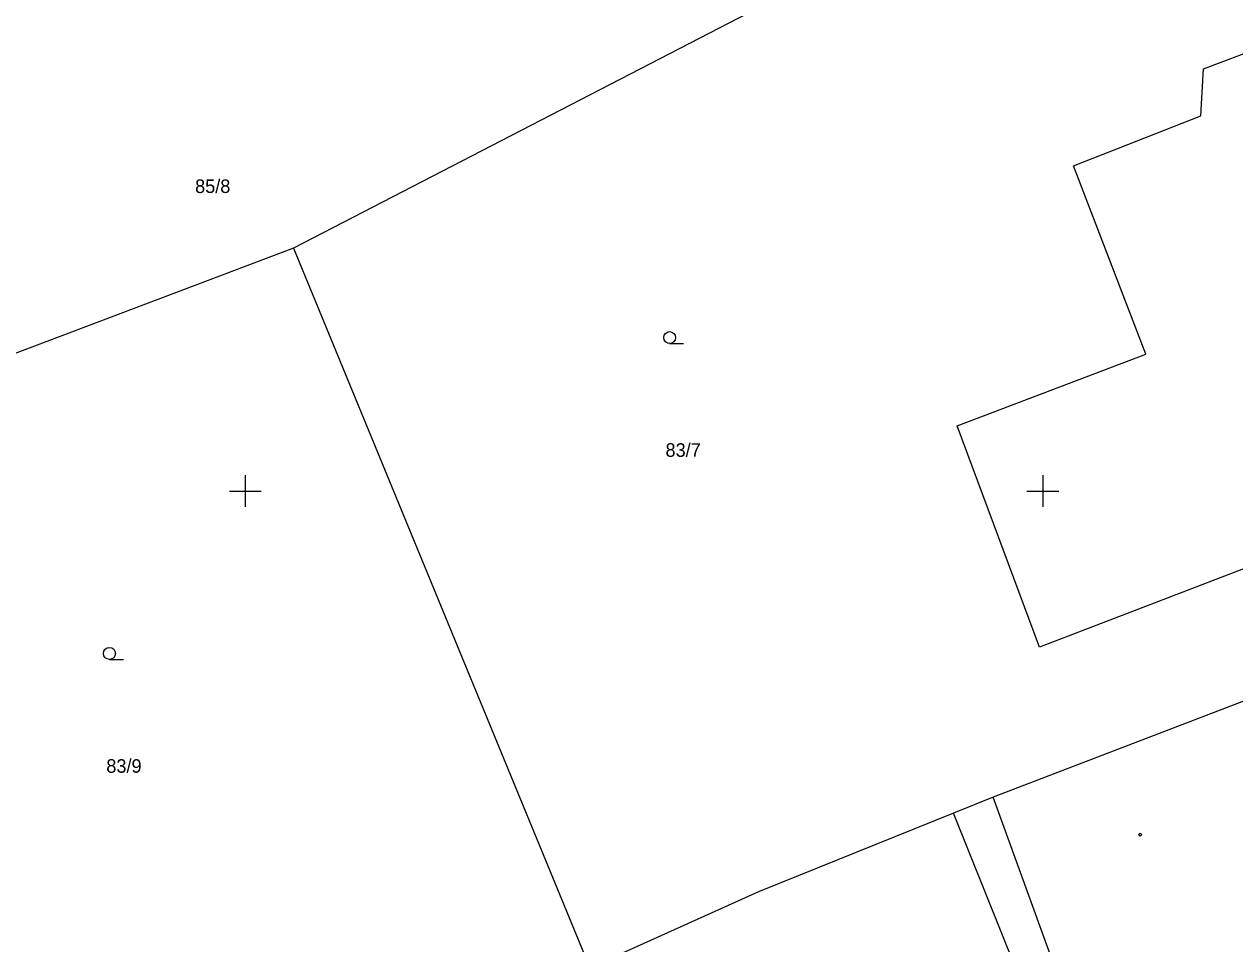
# Model space of a CAD drawing. Extents: x -703403 to -701924, y -1022520 to -1021856.
# Drawn here: x -703131.93 to -703093.98, y -1022014.19 to -1021985.37 of the extents above; entities that cross this region are included whole.
import ezdxf

# ---------------------------------------------------------------- set-up
doc = ezdxf.new("R2010")
doc.units = 0
for name, color, linetype in [('Z_hektometricka_sit', 7, 'Continuous'), ('Z_katastr_cisla_pozemkova', 7, 'Continuous'), ('Z_katastr_hranice', 7, 'Continuous'), ('Z_katastr_vnitrni_kresba', 7, 'Continuous'), ('Z_katastr_znacky_budov', 7, 'Continuous'), ('Z_katastr_znacky_kultur', 7, 'Continuous')]:
    doc.layers.add(name, color=color, linetype=linetype)

msp = doc.modelspace()

# ---------------------------------------------------------------- linework, layer by layer
at = {"layer": 'Z_hektometricka_sit'}
for p, q in [((-703125, -1021999.5), (-703125, -1022000.5)), ((-703100, -1021999.5), (-703100, -1022000.5)), ((-703125.5, -1022000), (-703124.5, -1022000)), ((-703100.5, -1022000), (-703099.5, -1022000))]:
    msp.add_line(p, q, dxfattribs=at)
at = {"layer": 'Z_katastr_hranice'}
for p, q in [((-703095.03, -1021977.67), (-703123.49, -1021992.39)), ((-703094.96, -1021986.77), (-703092.95, -1021986.01)), ((-703095.05, -1021988.24), (-703094.96, -1021986.77)), ((-703099.04, -1021989.81), (-703095.05, -1021988.24)), ((-703096.77, -1021995.71), (-703099.04, -1021989.81)), ((-703123.49, -1021992.39), (-703142.44, -1021999.56)), ((-703123.49, -1021992.39), (-703114.2, -1022014.94)), ((-703102.69, -1021997.96), (-703096.77, -1021995.71)), ((-703079.94, -1021997.17), (-703100.1, -1022004.89)), ((-703100.1, -1022004.89), (-703102.69, -1021997.96)), ((-703087.18, -1022004.08), (-703101.56, -1022009.59)), ((-703101.56, -1022009.59), (-703102.8, -1022010.1)), ((-703092.89, -1022033.47), (-703101.56, -1022009.59)), ((-703102.8, -1022010.1), (-703108.91, -1022012.56)), ((-703108.91, -1022012.56), (-703114.2, -1022014.94))]:
    msp.add_line(p, q, dxfattribs=at)
at = {"layer": 'Z_katastr_vnitrni_kresba'}
msp.add_line((-703100.67, -1022015.4), (-703102.8, -1022010.1), dxfattribs=at)
at = {"layer": 'Z_katastr_znacky_budov'}
msp.add_circle((-703096.952, -1022010.77), 0.0437, dxfattribs=at)
at = {"layer": 'Z_katastr_znacky_kultur'}
for p, q in [((-703111.698, -1021995.38), (-703111.261, -1021995.38)), ((-703129.258, -1022005.28), (-703128.821, -1022005.28))]:
    msp.add_line(p, q, dxfattribs=at)
for centre in [(-703111.698, -1021995.192), (-703129.258, -1022005.092)]:
    msp.add_circle(centre, 0.187, dxfattribs=at)

# ---------------------------------------------------------------- texts
at = {"layer": 'Z_katastr_cisla_pozemkova'}
for s, p in [('85/8', (-703126.575, -1021990.661)), ('83/7', (-703111.828, -1021998.929)), ('83/9', (-703129.358, -1022008.83))]:
    msp.add_text(s, height=0.425, dxfattribs=at).set_placement(p)

doc.saveas('drawing.dxf')
